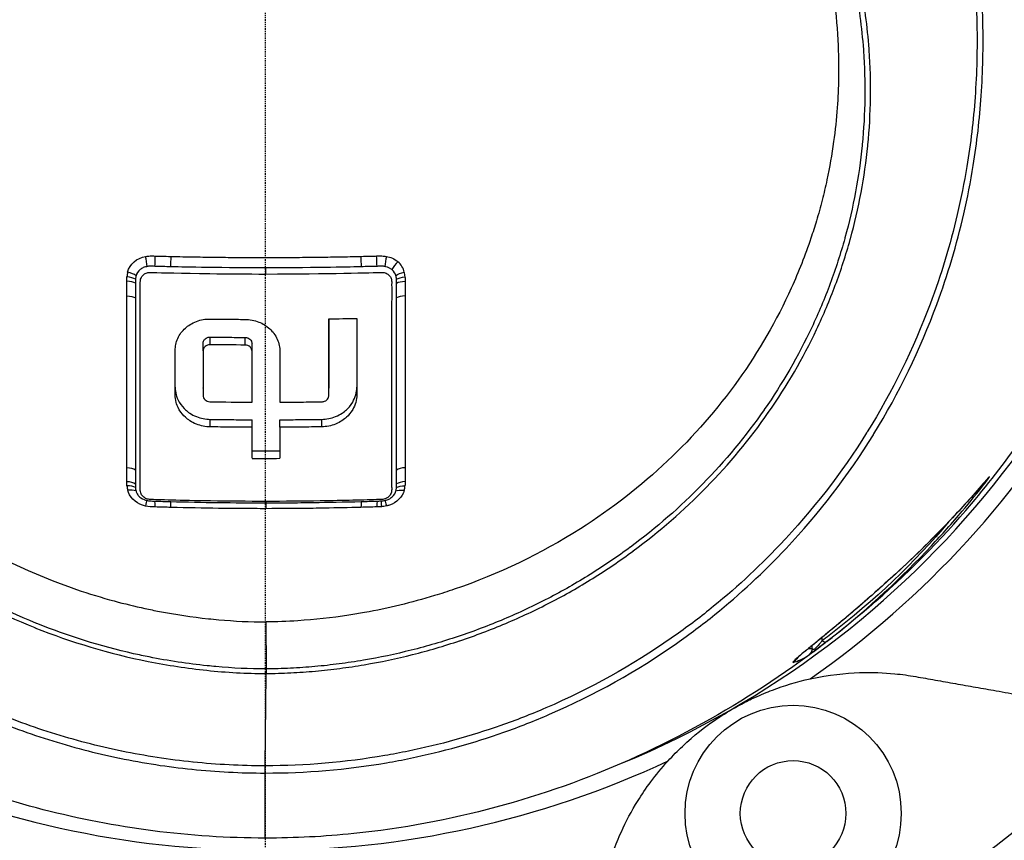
# Model space of a CAD drawing. Header units: millimetres. Extents: x 0 to 7374, y 0 to 4200.
# Tile 519 of 656: x 2012 to 2110, y 3506 to 3587. Entities that reach past the tile are written whole.
import ezdxf

# ---------------------------------------------------------------- set-up
doc = ezdxf.new("R2010")
doc.units = ezdxf.units.MM
doc.header["$LTSCALE"] = 0.2
doc.linetypes.add('CENTER2', pattern=[1.125, 0.75, -0.125, 0.125, -0.125])
doc.layers.add('02_Center Line', color=1, linetype='CENTER2')

# ---------------------------------------------------------------- blocks, each defined once
blk = doc.blocks.new('A$C9c4d0392')
for p, q in [((0.079, -104.319), (0.079, -103.709)), ((6.328, -116.383), (6.328, -108.782)), ((6.328, -108.782), (6.328, -115.633)), ((9.106, -108.729), (9.106, -116.327)), ((-5.477, -111.347), (-5.477, -110.588)), ((-2.005, -111.381), (-2.005, -110.624)), ((-6.175, -111.971), (-6.175, -111.214)), ((-1.31, -111.974), (-1.31, -111.26)), ((-8.949, -116.331), (-8.949, -111.919)), ((-6.172, -111.971), (-6.172, -116.386)), ((-1.31, -117.058), (-1.31, -112.018)), ((1.467, -112.018), (1.467, -117.058)), ((-5.477, -119.513), (-5.477, -118.768)), ((-1.31, -119.551), (-1.31, -118.806)), ((1.467, -119.55), (1.467, -118.805)), ((5.634, -119.511), (5.634, -118.766)), ((-1.31, -122.64), (-1.31, -119.551)), ((1.467, -119.55), (1.467, -122.64)), ((71.415, -125.151), (71.415, -125.151)), ((0.079, -126.919), (0.079, -127.062)), ((68.007, -128.903), (68.006, -128.904)), ((62.672, -134.146), (62.672, -134.146)), ((0.078, -138.893), (0.085, -143.57)), ((55.385, -140.769), (55.385, -140.437)), ((54.388, -141.54), (54.388, -141.252)), ((0, -153.2), (0.083, -144.023)), ((0, -153.2), (-0.005, -153.2)), ((-0.005, -153.919), (0, -153.919))]:
    blk.add_line(p, q)
for radius in [10.75, 5.25]:
    blk.add_circle((52.5, -157.933), radius)
for radius, start, end in [(122.5, 138.84329, 264.07522), (122.5, 275.92478, 41.15671), (121.628, 139.32714, 264.03041), (121.628, 275.96959, 40.67286), (94.616, 304.94887, 355.05113), (92.977, 292.47853, 349.8719), (118.933, 299.08758, 317.40522), (94.616, 244.94887, 295.05113)]:
    blk.add_arc((0, -67), radius, start, end)
for centre, major_axis, ratio, start_param, end_param in [((-11.002, -102.957), (0.039, 1.199), 0.054999, 4.187026, 5.077962), ((-9.426, -102.997), (-0.028, -1.2), 0.049306, 1.044618, 1.935015), ((12.137, -102.995), (0.188, 1.185), 0.132113, 1.223934, 2.108292), ((13.295, -103.529), (-0.792, -0.902), 0.300867, 4.49151, 5.352951), ((12.008, -104.413), (1.569, -1.104), 0.92463, 0.804252, 1.454618), ((72.439, -135.257), (-86.013, 31.459), 0.178679, 0.021726, 0.05023), ((-70.756, -136.932), (-84.464, -33.198), 0.178142, 3.087062, 3.115736), ((-13.853, -105.489), (-1.199, 0), 0.375177, 3.783412, 4.631117), ((14.009, -106.953), (-1.2, 0), 0.379967, 4.793539, 5.640847), ((0, -57.15), (152.649, 0), 0.42419, 4.703801, 4.721999), ((61.453, -123.736), (-3.8, 0), 0.707107, 5.552898, 5.553024), ((0, -57.837), (-153.212, 0), 0.422981, 1.56224, 1.580371), ((61.453, -123.736), (-3.8, 0), 0.707107, 6.109045, 6.109317), ((-13.713, -124.031), (1.023, -0.074), 0.436508, 0.67346, 1.640599), ((14.015, -125.536), (1.199, 0.001), 0.483713, 1.659513, 2.502905), ((-3.397, -66.442), (-72.725, 61.43), 0.98081, 3.141235, 3.180692), ((-5.359, -121.14), (-7.972, -5.452), 0.482425, 6.013406, 6.103872), ((5.373, -121.123), (-8.124, 5.449), 0.481244, 3.315545, 3.40536), ((-11.023, -128.071), (0.03, 1.2), 0.067817, 5.236368, 6.095478), ((-9.444, -128.115), (0.031, 1.2), 0.056503, 5.235967, 6.094746), ((0.079, -128.24), (0, 1.2), 0.000495, 0.189323, 1.050075), ((9.602, -128.11), (-0.032, 1.2), 0.057135, 0.188221, 1.047115), ((0, -67.802), (0, 91.921), 0.999962, 3.764244, 3.764247), ((0.084, -143.707), (-0.001, 0.436), 0.000554, 1.249931, 1.802711), ((0.084, -143.765), (-0.001, 0.42), 0.000523, 1.672609, 2.233178), ((-0.005, -152.355), (0, 1.573), 0.000107, 3.249024, 4.145675), ((0, -152.362), (0, 1.567), 0.000072, 3.253926, 4.148309)]:
    blk.add_ellipse(centre, major_axis=major_axis, ratio=ratio, start_param=start_param, end_param=end_param)
for points, knots in [([(60.014, -137.462), (63.785, -134.218), (67.187, -130.76), (73.997, -122.714), (77.224, -118.049), (82.694, -108.443), (84.937, -103.502), (88.5, -93.459), (89.821, -88.355), (91.577, -78.076), (92.014, -72.897), (92.01, -57.366), (90.278, -47.006), (85.828, -34.449), (84.821, -31.959), (82.571, -27.032), (81.327, -24.595), (78.592, -19.793), (77.101, -17.427), (75.356, -14.924), (75.229, -14.743), (75.101, -14.562)], [0.1993028, 0.1993028, 0.1993028, 0.1993028, 0.25, 0.25, 0.3125, 0.3125, 0.375, 0.375, 0.4375, 0.4375, 0.5, 0.5, 0.625, 0.625, 0.65625, 0.65625, 0.6875, 0.6875, 0.71875, 0.71875, 0.721188, 0.721188, 0.721188, 0.721188]), ([(70.412, -93.541), (70.783, -91.237), (71.047, -88.919), (71.374, -84.174), (71.427, -81.744), (71.33, -77.783), (71.248, -76.249), (70.716, -69.775), (69.857, -64.872), (68.596, -60.081)], [0, 0, 0, 0, 0.206937, 0.206937, 0.422436, 0.422436, 0.558999, 0.558999, 1, 1, 1, 1]), ([(-53.2, -64.142), (-53.542, -64.996), (-53.862, -65.859), (-54.457, -67.599), (-54.732, -68.476), (-55.483, -71.11), (-55.899, -72.902), (-56.43, -75.903), (-56.6, -77.107), (-56.9, -79.922), (-56.999, -81.543), (-57.029, -83.593), (-57.03, -84.026), (-57.021, -84.907), (-57.011, -85.363), (-56.957, -86.861), (-56.89, -87.899), (-56.531, -91.681), (-56.054, -94.403), (-54.8, -99.272), (-54.095, -101.428), (-52.951, -104.287), (-52.632, -105.034), (-50.832, -108.994), (-49.046, -112.073), (-44.909, -117.83), (-42.566, -120.501), (-37.266, -125.49), (-34.329, -127.768), (-27.297, -132.192), (-23.115, -134.18), (-17.515, -136.095), (-16.266, -136.478), (-13.997, -137.094), (-12.98, -137.342), (-11.481, -137.666), (-10.999, -137.765), (-8.907, -138.164), (-7.276, -138.406), (-5.309, -138.616), (-4.962, -138.65), (-3.063, -138.82), (-1.494, -138.899), (0.078, -138.893)], [-11.478, -11.478, -11.478, -11.478, -11.183391, -11.183391, -10.889051, -10.889051, -10.304759, -10.304759, -9.91648, -9.91648, -9.400868, -9.400868, -9.262731, -9.262731, -9.113529, -9.113529, -8.77436, -8.77436, -7.874296, -7.874296, -7.139202, -7.139202, -6.87573, -6.87573, -5.72741, -5.72741, -4.579132, -4.579132, -3.406832, -3.406832, -1.968008, -1.968008, -1.561328, -1.561328, -1.235623, -1.235623, -1.083752, -1.083752, -0.576872, -0.576872, -0.471876, -0.471876, -0.000035, -0.000035, -0.000035, -0.000035]), ([(53.193, -64.132), (53.626, -65.214), (54.024, -66.31), (54.747, -68.523), (55.072, -69.639), (55.935, -73.005), (56.365, -75.287), (56.828, -79.123), (56.944, -80.668), (57.024, -83.058), (57.032, -83.934), (57.001, -85.807), (56.957, -86.8), (56.803, -88.905), (56.685, -90.036), (56.352, -92.439), (56.128, -93.709), (55.714, -95.643), (55.557, -96.313), (55.211, -97.67), (55.022, -98.354), (54.644, -99.618), (54.46, -100.197), (53.701, -102.45), (53.052, -104.097), (50.861, -108.934), (49.082, -112.01), (44.961, -117.763), (42.611, -120.447), (37.38, -125.389), (34.467, -127.664), (27.431, -132.125), (23.205, -134.143), (18.148, -135.878), (17.5, -136.089), (14.564, -136.986), (12.236, -137.549), (9.361, -138.067), (8.837, -138.154), (6.624, -138.491), (4.915, -138.677), (2.201, -138.855), (1.142, -138.893), (0.078, -138.893)], [0.00011, 0.00011, 0.00011, 0.00011, 0.360928, 0.360928, 0.721039, 0.721039, 1.438493, 1.438493, 1.919877, 1.919877, 2.197997, 2.197997, 2.515231, 2.515231, 2.872707, 2.872707, 3.277924, 3.277924, 3.493854, 3.493854, 3.717052, 3.717052, 3.907709, 3.907709, 4.462318, 4.462318, 5.565657, 5.565657, 6.670793, 6.670793, 7.792298, 7.792298, 9.197372, 9.197372, 9.403245, 9.403245, 10.121652, 10.121652, 10.281396, 10.281396, 10.789675, 10.789675, 11.114277, 11.114277, 11.114277, 11.114277]), ([(56.945, -69.022), (57.622, -71.119), (58.177, -73.265), (58.604, -75.441), (59.03, -77.616), (59.327, -79.821), (59.488, -82.034)], [0, 0, 0, 0, 0.500008, 0.500008, 0.500008, 1, 1, 1, 1]), ([(60.064, -82.081), (60.064, -82.081), (60.064, -82.081), (60.062, -82.046), (60.059, -82.011), (59.895, -79.742), (59.298, -75.288), (58.176, -70.955), (57.493, -68.839)], [0, 0, 0, 0, 0.0000021, 0.0000021, 0.0078234, 0.0078234, 0.5039117, 0.999995, 0.999995, 0.999995, 0.999995]), ([(70.54, -74.935), (70.54, -74.935), (70.54, -74.935), (70.662, -76.457), (70.741, -77.982), (70.827, -81.917), (70.767, -84.331), (70.594, -86.736)], [0, 0, 0, 0, 0.0000043, 0.0000043, 0.3878958, 0.3878958, 1, 1, 1, 1]), ([(59.488, -82.034), (59.488, -82.034), (59.488, -82.034), (59.49, -82.069), (59.493, -82.104), (59.606, -83.696), (59.695, -86.817), (59.524, -89.914), (59.371, -91.479), (59.368, -91.508), (59.212, -93.076), (58.774, -96.154), (58.074, -99.201), (57.653, -100.732), (57.647, -100.754), (57.222, -102.293), (56.25, -105.294), (53.802, -111.106), (51.444, -115.188), (49.626, -117.804), (49.618, -117.816), (47.796, -120.432), (43.699, -125.372), (38.878, -129.568), (36.31, -131.47), (36.303, -131.475), (35.008, -132.433), (32.354, -134.236), (29.557, -135.828), (28.128, -136.567)], [0, 0, 0, 0, 0.000003, 0.000003, 0.001583, 0.001583, 0.072122, 0.142662, 0.142662, 0.143976, 0.143976, 0.214694, 0.285411, 0.285411, 0.28646, 0.28646, 0.357588, 0.428716, 0.570973, 0.570973, 0.571614, 0.571614, 0.714031, 0.856448, 0.856448, 0.856851, 0.856851, 0.928432, 1, 1, 1, 1]), ([(59.926, -91.57), (59.929, -91.541), (59.932, -91.512), (60.088, -89.932), (60.264, -86.805), (60.175, -83.654), (60.064, -82.081)], [0, 0, 0, 0, 0.009221, 0.009221, 0.504612, 1, 1, 1, 1]), ([(70.594, -86.736), (70.427, -89.045), (70.156, -91.346), (69.514, -95.229), (69.196, -96.817), (68.826, -98.393)], [0, 0, 0, 0, 0.588672, 0.588672, 1, 1, 1, 1]), ([(58.171, -100.899), (58.178, -100.876), (58.184, -100.854), (58.611, -99.309), (59.323, -96.233), (59.769, -93.125), (59.926, -91.57)], [0, 0, 0, 0, 0.007346, 0.007346, 0.503668, 1, 1, 1, 1]), ([(66.789, -107.344), (66.789, -107.344), (66.789, -107.344), (67.879, -104.392), (68.774, -101.38), (69.839, -96.754), (70.152, -95.152), (70.412, -93.541)], [0, 0, 0, 0, 0.000003, 0.000003, 0.656321, 0.656321, 1, 1, 1, 1]), ([(68.826, -98.393), (68.12, -101.403), (67.218, -104.387), (64.465, -111.735), (62.364, -116.015), (59.847, -120.051), (59.828, -120.08), (59.809, -120.11), (59.809, -120.111), (59.809, -120.111)], [0, 0, 0, 0, 0.395803, 0.395803, 0.995506, 0.995506, 0.999985, 0.999985, 1, 1, 1, 1]), ([(50.034, -118.1), (50.043, -118.087), (50.051, -118.075), (50.06, -118.063), (51.891, -115.438), (53.482, -112.694), (54.84, -109.825), (55.519, -108.391), (56.139, -106.925), (56.696, -105.435), (57.253, -103.944), (57.746, -102.43), (58.171, -100.899)], [0, 0, 0, 0, 0.002321, 0.002321, 0.002321, 0.501157, 0.501157, 0.501157, 0.750575, 0.750575, 0.750575, 1, 1, 1, 1]), ([(-11.896, -102.572), (-11.748, -102.549), (-11.425, -102.52), (-11.1, -102.524), (-10.926, -102.531)], [0, 0, 0, 0, 0.462694, 1, 1, 1, 1]), ([(-9.361, -102.571), (-8.583, -102.589), (-7.805, -102.605), (-6.281, -102.631), (-5.535, -102.642), (-4.045, -102.66), (-3.301, -102.666), (-1.813, -102.676), (-1.069, -102.679), (-0.222, -102.679), (-0.119, -102.679), (0.016, -102.679), (0.047, -102.679), (0.822, -102.679), (1.565, -102.677), (3.053, -102.668), (3.798, -102.662), (5.289, -102.645), (6.034, -102.635), (7.526, -102.61), (8.273, -102.595), (9.185, -102.575), (9.351, -102.571), (9.517, -102.567)], [0, 0, 0, 0, 0.123762, 0.123762, 0.242212, 0.242212, 0.360524, 0.360524, 0.478596, 0.478596, 0.495048, 0.495048, 0.500014, 0.500014, 0.618064, 0.618064, 0.736421, 0.736421, 0.854915, 0.854915, 0.973597, 0.973597, 1, 1, 1, 1]), ([(11.082, -102.526), (11.257, -102.52), (11.582, -102.516), (11.906, -102.545), (12.054, -102.568)], [0, 0, 0, 0, 0.536298, 1, 1, 1, 1]), ([(12.054, -102.568), (12.261, -102.601), (12.463, -102.661), (12.651, -102.745), (12.854, -102.836), (13.041, -102.956), (13.204, -103.1)], [0, 0, 0, 0, 0.481479, 0.481479, 0.481479, 1, 1, 1, 1]), ([(-11.75, -103.584), (-11.808, -103.591), (-12.015, -103.639), (-12.126, -103.687), (-12.237, -103.735), (-12.349, -103.801), (-12.445, -103.88), (-12.637, -104.039), (-12.788, -104.299), (-12.836, -104.489)], [0.0000008, 0.0000008, 0.0000008, 0.0000008, 0.25, 0.25, 0.25, 0.5, 0.5, 0.5, 1, 1, 1, 1]), ([(-10.964, -103.561), (-11.072, -103.553), (-11.162, -103.547), (-11.232, -103.545), (-11.302, -103.542), (-11.31, -103.542), (-11.384, -103.543), (-11.394, -103.543), (-11.404, -103.543), (-11.413, -103.543), (-11.548, -103.546), (-11.66, -103.562), (-11.75, -103.584)], [0, 0, 0, 0, 0.25, 0.25, 0.25, 0.5, 0.5, 0.5, 0.533204, 0.533204, 0.533204, 1, 1, 1, 1]), ([(11.907, -103.58), (11.815, -103.557), (11.699, -103.542), (11.569, -103.538), (11.429, -103.535), (11.272, -103.545), (11.121, -103.557)], [0, 0, 0, 0, 0.4794886, 0.4794886, 0.4794886, 1, 1, 1, 1]), ([(0.079, -126.919), (-1.761, -126.919), (-3.592, -126.905), (-8.424, -126.83), (-10.712, -126.761), (-11.482, -126.733), (-11.528, -126.731), (-11.742, -126.688), (-11.867, -126.639), (-12.05, -126.527), (-12.115, -126.475), (-12.22, -126.367), (-12.26, -126.315), (-12.33, -126.203), (-12.359, -126.143), (-12.418, -125.967), (-12.42, -125.908), (-12.421, -125.816), (-12.421, -125.793), (-12.422, -125.74), (-12.422, -125.71), (-12.422, -125.625), (-12.422, -125.288), (-12.422, -124.355), (-12.422, -123.882), (-12.422, -120.84), (-12.422, -118.244), (-12.422, -112.869), (-12.422, -110.093), (-12.422, -106.341), (-12.421, -105.628), (-12.421, -105.039), (-12.426, -104.893), (-12.301, -104.607), (-12.23, -104.506), (-12.054, -104.341), (-11.95, -104.277), (-11.72, -104.185), (-11.593, -104.16), (-11.409, -104.159), (-11.249, -104.164), (-10.396, -104.187), (-8.307, -104.244), (-3.647, -104.307), (-1.784, -104.32), (0.079, -104.319)], [-12.954293, -12.954293, -12.954293, -12.954293, -11.277637, -11.277637, -8.543668, -8.543668, -8.35232, -8.35232, -8.052683, -8.052683, -7.858412, -7.858412, -7.701305, -7.701305, -7.538181, -7.538181, -7.239112, -7.239112, -7.140306, -7.140306, -7.008811, -7.008811, -6.770415, -6.770415, -6.525589, -6.525589, -5.202241, -5.202241, -3.822769, -3.822769, -3.359845, -3.359845, -2.733238, -2.733238, -2.339267, -2.339267, -1.960551, -1.960551, -1.566753, -1.566753, -1.398937, -1.398937, -0.558929, -0.558929, -0.000001, -0.000001, -0.000001, -0.000001]), ([(0.079, -104.319), (6.239, -104.318), (10.777, -104.175), (11.655, -104.154), (11.77, -104.152), (12.09, -104.257), (12.197, -104.332), (12.385, -104.491), (12.451, -104.598), (12.542, -104.782), (12.572, -104.899), (12.578, -105.036), (12.579, -105.069), (12.578, -105.312), (12.578, -105.369), (12.579, -105.957), (12.578, -106.607), (12.578, -110.136), (12.578, -112.888), (12.578, -117.471), (12.578, -119.318), (12.578, -122.034), (12.578, -122.916), (12.578, -124.196), (12.578, -124.597), (12.578, -125.144), (12.578, -125.279), (12.578, -125.476), (12.578, -125.504), (12.579, -125.83), (12.581, -125.912), (12.537, -126.084), (12.511, -126.149), (12.447, -126.266), (12.41, -126.32), (12.319, -126.426), (12.264, -126.476), (12.107, -126.59), (11.999, -126.644), (11.825, -126.698), (11.765, -126.712), (11.646, -126.728), (11.596, -126.731), (9.847, -126.784), (7.827, -126.839), (3.675, -126.904), (1.881, -126.918), (0.079, -126.919)], [-12.337298, -12.337298, -12.337298, -12.337298, -9.267024, -9.267024, -8.838064, -8.838064, -8.440514, -8.440514, -7.741125, -7.741125, -6.773271, -6.773271, -6.620139, -6.620139, -6.571949, -6.571949, -6.131387, -6.131387, -4.486692, -4.486692, -3.359366, -3.359366, -2.813806, -2.813806, -2.563958, -2.563958, -2.471891, -2.471891, -2.41899, -2.41899, -2.173865, -2.173865, -2.020926, -2.020926, -1.882196, -1.882196, -1.72583, -1.72583, -1.486308, -1.486308, -1.364094, -1.364094, -1.247326, -1.247326, -0.540647, -0.540647, 0, 0, 0, 0]), ([(-12.9, -104.838), (-12.899, -104.863), (-12.895, -104.936), (-12.892, -105.006), (-12.89, -105.075), (-12.889, -105.147), (-12.892, -105.219)], [0, 0, 0, 0, 0.5, 0.5, 0.5, 1, 1, 1, 1]), ([(-13.752, -123.581), (-13.752, -122.924), (-13.751, -122.247), (-13.75, -121.201), (-13.75, -120.848), (-13.749, -120.13), (-13.749, -119.722), (-13.749, -118.746), (-13.75, -118.068), (-13.752, -117.007), (-13.753, -116.647), (-13.754, -115.911), (-13.754, -115.496), (-13.754, -114.471), (-13.754, -113.771), (-13.754, -112.697), (-13.753, -112.334), (-13.753, -111.601), (-13.753, -111.197), (-13.753, -109.49), (-13.755, -108.04), (-13.756, -106.505)], [0, 0, 0, 0, 0.125, 0.125, 0.1875, 0.1875, 0.25, 0.25, 0.375, 0.375, 0.4375, 0.4375, 0.5, 0.5, 0.625, 0.625, 0.6875, 0.6875, 0.75, 0.75, 0.9999766, 0.9999766, 0.9999766, 0.9999766]), ([(-12.892, -106.685), (-12.891, -107.264), (-12.891, -107.918), (-12.891, -108.646), (-12.891, -109.01), (-12.891, -109.392), (-12.891, -109.793), (-12.891, -109.993), (-12.891, -110.198), (-12.891, -110.407), (-12.891, -110.512), (-12.891, -110.618), (-12.891, -110.725), (-12.891, -110.778), (-12.891, -110.832), (-12.891, -110.886), (-12.891, -110.94), (-12.891, -110.966), (-12.891, -111.049), (-12.892, -113.697), (-12.892, -115.071), (-12.892, -115.36), (-12.892, -115.505), (-12.892, -115.935), (-12.892, -116.646), (-12.892, -117.001), (-12.892, -117.427), (-12.892, -117.922), (-12.892, -118.17), (-12.892, -118.435), (-12.892, -118.717), (-12.892, -118.858), (-12.892, -119.004), (-12.892, -119.153), (-12.892, -119.228), (-12.892, -119.304), (-12.892, -119.381), (-12.892, -119.458), (-12.892, -119.562), (-12.892, -119.615), (-12.892, -121.321), (-12.892, -122.715), (-12.893, -123.811)], [0, 0, 0, 0, 0.125, 0.125, 0.125, 0.1875, 0.1875, 0.1875, 0.21875, 0.21875, 0.21875, 0.234375, 0.234375, 0.234375, 0.242188, 0.242188, 0.242188, 0.25, 0.25, 0.25, 0.5, 0.5, 0.5, 0.625, 0.625, 0.625, 0.6875, 0.6875, 0.6875, 0.71875, 0.71875, 0.71875, 0.734375, 0.734375, 0.734375, 0.742188, 0.742188, 0.742188, 0.75, 0.75, 0.75, 1, 1, 1, 1]), ([(13.05, -123.805), (13.05, -123.181), (13.05, -122.52), (13.049, -121.821), (13.049, -121.471), (13.049, -121.112), (13.049, -120.744), (13.049, -120.375), (13.049, -119.962), (13.049, -119.61), (13.05, -118.905), (13.049, -118.199), (13.049, -117.49), (13.049, -117.135), (13.049, -116.78), (13.049, -116.424), (13.049, -116.246), (13.049, -116.068), (13.049, -115.89), (13.049, -115.756), (13.049, -115.622), (13.049, -115.489), (13.049, -115.444), (13.049, -115.373), (13.049, -115.355), (13.049, -115.206), (13.049, -114.954), (13.049, -114.596), (13.049, -114.417), (13.049, -114.212), (13.049, -113.98), (13.049, -113.749), (13.049, -113.535), (13.049, -113.206), (13.049, -112.549), (13.049, -112.039), (13.049, -111.678), (13.049, -111.498), (13.049, -111.355), (13.049, -111.249), (13.049, -111.196), (13.048, -111.153), (13.048, -111.119), (13.048, -111.101), (13.048, -111.087), (13.048, -111.075), (13.048, -111.064), (13.048, -111.054), (13.048, -111.005), (13.048, -109.441), (13.048, -107.984), (13.049, -106.68)], [0, 0, 0, 0, 0.125, 0.125, 0.125, 0.1875, 0.1875, 0.1875, 0.25, 0.25, 0.25, 0.375, 0.375, 0.375, 0.4375, 0.4375, 0.4375, 0.46875, 0.46875, 0.46875, 0.492188, 0.492188, 0.492188, 0.5, 0.5, 0.5, 0.5625, 0.5625, 0.5625, 0.59375, 0.59375, 0.59375, 0.625, 0.625, 0.625, 0.6875, 0.6875, 0.6875, 0.71875, 0.71875, 0.71875, 0.734375, 0.734375, 0.734375, 0.742188, 0.742188, 0.742188, 0.75, 0.75, 0.75, 1, 1, 1, 1]), ([(13.912, -106.499), (13.912, -107.267), (13.911, -108.013), (13.91, -109.1), (13.91, -109.458), (13.91, -110.162), (13.909, -110.475), (13.909, -111.6), (13.91, -112.333), (13.91, -113.407), (13.911, -113.761), (13.911, -114.461), (13.911, -114.767), (13.91, -115.913), (13.909, -116.648), (13.907, -117.708), (13.907, -118.054), (13.906, -118.733), (13.906, -119.022), (13.905, -120.867), (13.908, -122.261), (13.908, -123.575)], [0.0000237, 0.0000237, 0.0000237, 0.0000237, 0.125, 0.125, 0.1875, 0.1875, 0.25, 0.25, 0.375, 0.375, 0.4375, 0.4375, 0.5, 0.5, 0.625, 0.625, 0.6875, 0.6875, 0.75, 0.75, 1, 1, 1, 1]), ([(60.534, -120.207), (60.534, -120.207), (60.534, -120.207), (63.039, -116.148), (65.138, -111.816), (66.789, -107.344)], [0, 0, 0, 0, 0.000027, 0.000027, 1, 1, 1, 1]), ([(-8.949, -111.919), (-8.949, -111.72), (-8.929, -111.52), (-8.845, -111.116), (-8.779, -110.912), (-8.523, -110.35), (-8.271, -109.994), (-7.685, -109.468), (-7.326, -109.211), (-6.62, -108.948), (-6.398, -108.888), (-5.942, -108.809), (-5.711, -108.792), (-5.477, -108.795)], [0, 0, 0, 0, 0.0652901, 0.0652901, 0.1356072, 0.1356072, 0.2664802, 0.2664802, 0.3609863, 0.3609863, 0.4017652, 0.4017652, 0.4432479, 0.4432479, 0.4432479, 0.4432479]), ([(-5.477, -108.795), (-4.899, -108.803), (-4.32, -108.809), (-3.162, -108.82), (-2.584, -108.824), (-2.005, -108.827)], [-0.3473239, -0.3473239, -0.3473239, -0.3473239, -0.1736625, -0.1736625, -0.000001, -0.000001, -0.000001, -0.000001]), ([(-2.005, -108.827), (-1.77, -108.829), (-1.535, -108.851), (-1.074, -108.94), (-0.849, -109.006), (-0.254, -109.243), (0.122, -109.465), (0.759, -110.053), (1.022, -110.4), (1.293, -110.999), (1.361, -111.208), (1.447, -111.617), (1.467, -111.817), (1.467, -112.018)], [0.0000003, 0.0000003, 0.0000003, 0.0000003, 0.0705862, 0.0705862, 0.1412382, 0.1412382, 0.2642584, 0.2642584, 0.3766899, 0.3766899, 0.4329096, 0.4329096, 0.4851651, 0.4851651, 0.4851651, 0.4851651]), ([(6.328, -108.782), (6.792, -108.775), (7.255, -108.767), (8.181, -108.749), (8.643, -108.739), (9.106, -108.729)], [-0.2780726, -0.2780726, -0.2780726, -0.2780726, -0.1390368, -0.1390368, -0.000001, -0.000001, -0.000001, -0.000001]), ([(-6.175, -111.214), (-6.171, -111.133), (-6.153, -111.054), (-6.085, -110.9), (-6.033, -110.826), (-5.904, -110.708), (-5.83, -110.663), (-5.705, -110.617), (-5.661, -110.605), (-5.57, -110.591), (-5.524, -110.589), (-5.477, -110.588)], [-0.1094257, -0.1094257, -0.1094257, -0.1094257, -0.0832295, -0.0832295, -0.0545654, -0.0545654, -0.0279931, -0.0279931, -0.014061, -0.014061, -0.0002017, -0.0002017, -0.0002017, -0.0002017]), ([(-5.477, -110.588), (-4.899, -110.596), (-4.32, -110.603), (-3.162, -110.614), (-2.583, -110.618), (-2.005, -110.624)], [-0.3475472, -0.3475472, -0.3475472, -0.3475472, -0.1738452, -0.1738452, -0.0001356, -0.0001356, -0.0001356, -0.0001356]), ([(-2.005, -110.624), (-1.959, -110.623), (-1.913, -110.626), (-1.822, -110.641), (-1.777, -110.654), (-1.652, -110.702), (-1.579, -110.749), (-1.457, -110.863), (-1.409, -110.928), (-1.353, -111.041), (-1.337, -111.085), (-1.315, -111.173), (-1.309, -111.217), (-1.31, -111.26)], [-0.1096145, -0.1096145, -0.1096145, -0.1096145, -0.0958843, -0.0958843, -0.0818385, -0.0818385, -0.0551459, -0.0551459, -0.0297372, -0.0297372, -0.0144965, -0.0144965, -0.0002188, -0.0002188, -0.0002188, -0.0002188]), ([(-5.477, -111.347), (-5.483, -111.349), (-5.488, -111.349), (-5.493, -111.349), (-5.578, -111.347), (-5.669, -111.361), (-5.835, -111.424), (-5.91, -111.472), (-6.033, -111.586), (-6.087, -111.661), (-6.155, -111.817), (-6.172, -111.896), (-6.175, -111.972)], [-0.0015612, -0.0015612, -0.0015612, -0.0015612, 0, 0, 0, 0.0255407, 0.0255407, 0.0510814, 0.0510814, 0.078632, 0.078632, 0.1030497, 0.1030497, 0.1030497, 0.1030497]), ([(-1.31, -112.018), (-1.31, -111.944), (-1.327, -111.865), (-1.393, -111.71), (-1.447, -111.634), (-1.567, -111.518), (-1.641, -111.468), (-1.803, -111.402), (-1.892, -111.384), (-1.976, -111.384), (-1.985, -111.383), (-1.995, -111.384), (-2.005, -111.382)], [-0.1017382, -0.1017382, -0.1017382, -0.1017382, -0.0775244, -0.0775244, -0.0503574, -0.0503574, -0.0251787, -0.0251787, 0, 0, 0, 0.0028061, 0.0028061, 0.0028061, 0.0028061]), ([(-8.949, -115.58), (-8.949, -115.832), (-8.917, -116.079), (-8.802, -116.507), (-8.715, -116.764), (-8.344, -117.402), (-8.105, -117.654), (-7.69, -118.035), (-7.333, -118.3), (-6.622, -118.584), (-6.391, -118.652), (-5.932, -118.741), (-5.706, -118.764), (-5.477, -118.768)], [-0.635855, -0.635855, -0.635855, -0.635855, -0.5087064, -0.5087064, -0.4147902, -0.4147902, -0.3001957, -0.3001957, -0.1402958, -0.1402958, -0.0686359, -0.0686359, 0, 0, 0, 0]), ([(-5.477, -119.513), (-5.705, -119.51), (-5.931, -119.487), (-6.388, -119.398), (-6.619, -119.331), (-7.331, -119.047), (-7.689, -118.782), (-8.121, -118.387), (-8.351, -118.136), (-8.714, -117.516), (-8.801, -117.258), (-8.917, -116.83), (-8.949, -116.583), (-8.949, -116.331)], [0, 0, 0, 0, 0.0684595, 0.0684595, 0.1399936, 0.1399936, 0.3001856, 0.3001856, 0.4257444, 0.4257444, 0.5345662, 0.5345662, 0.6818219, 0.6818219, 0.6818219, 0.6818219]), ([(-6.172, -116.385), (-6.172, -116.461), (-6.155, -116.539), (-6.088, -116.693), (-6.036, -116.767), (-5.916, -116.882), (-5.843, -116.931), (-5.681, -116.999), (-5.592, -117.017), (-5.498, -117.019), (-5.488, -117.019), (-5.477, -117.02)], [-0.3085425, -0.3085425, -0.3085425, -0.3085425, -0.2840094, -0.2840094, -0.2572237, -0.2572237, -0.2320944, -0.2320944, -0.206965, -0.206965, -0.2038936, -0.2038936, -0.2038936, -0.2038936]), ([(5.634, -118.766), (5.864, -118.762), (6.09, -118.739), (6.551, -118.648), (6.784, -118.58), (7.493, -118.294), (7.848, -118.031), (8.255, -117.657), (8.493, -117.411), (8.837, -116.819), (8.94, -116.576), (9.073, -116.078), (9.106, -115.826), (9.106, -115.576)], [-0.6724632, -0.6724632, -0.6724632, -0.6724632, -0.5877226, -0.5877226, -0.499333, -0.499333, -0.3040885, -0.3040885, -0.1690373, -0.1690373, -0.0829827, -0.0829827, 0, 0, 0, 0]), ([(9.106, -116.327), (9.106, -116.577), (9.073, -116.83), (8.939, -117.328), (8.836, -117.572), (8.512, -118.125), (8.291, -118.372), (7.847, -118.778), (7.491, -119.042), (6.781, -119.326), (6.549, -119.395), (6.089, -119.484), (5.863, -119.507), (5.634, -119.511)], [0, 0, 0, 0, 0.083125, 0.083125, 0.1694631, 0.1694631, 0.290372, 0.290372, 0.4340646, 0.4340646, 0.4989028, 0.4989028, 0.5610121, 0.5610121, 0.5610121, 0.5610121]), ([(5.634, -117.019), (5.679, -117.017), (5.724, -117.014), (5.814, -116.998), (5.859, -116.986), (5.985, -116.937), (6.059, -116.89), (6.176, -116.781), (6.221, -116.724), (6.279, -116.617), (6.298, -116.57), (6.323, -116.476), (6.33, -116.429), (6.331, -116.383)], [0.0001436, 0.0001436, 0.0001436, 0.0001436, 0.0136055, 0.0136055, 0.0276703, 0.0276703, 0.0544761, 0.0544761, 0.0773959, 0.0773959, 0.0938953, 0.0938953, 0.1093184, 0.1093184, 0.1093184, 0.1093184]), ([(1.467, -117.058), (2.162, -117.056), (2.857, -117.051), (3.551, -117.045), (4.245, -117.038), (4.94, -117.03), (5.634, -117.019), (5.634, -117.019), (5.634, -117.019), (5.634, -117.019)], [0, 0, 0, 0, 0.4950417, 0.4950417, 0.4950417, 0.990099, 0.990099, 0.990099, 0.9901113, 0.9901113, 0.9901113, 0.9901113]), ([(36.588, -131.85), (36.595, -131.845), (36.602, -131.84), (36.609, -131.835), (39.193, -129.926), (41.626, -127.813), (43.878, -125.513), (46.13, -123.213), (48.2, -120.725), (50.034, -118.1)], [0, 0, 0, 0, 0.00137, 0.00137, 0.00137, 0.50072, 0.50072, 0.50072, 1, 1, 1, 1]), ([(-5.477, -118.768), (-4.783, -118.778), (-4.088, -118.786), (-3.394, -118.793), (-2.7, -118.799), (-2.005, -118.804), (-1.31, -118.806)], [0, 0, 0, 0, 0.4999978, 0.4999978, 0.4999978, 1, 1, 1, 1]), ([(1.467, -118.805), (2.162, -118.803), (2.857, -118.798), (3.551, -118.791), (4.245, -118.785), (4.94, -118.776), (5.634, -118.766)], [0, 0, 0, 0, 0.4999967, 0.4999967, 0.4999967, 1, 1, 1, 1]), ([(-1.31, -119.551), (-2.005, -119.549), (-2.7, -119.544), (-3.394, -119.538), (-4.089, -119.532), (-4.783, -119.523), (-5.477, -119.513)], [0, 0, 0, 0, 0.4999918, 0.4999918, 0.4999918, 1, 1, 1, 1]), ([(5.634, -119.511), (4.94, -119.521), (4.245, -119.53), (3.551, -119.536), (2.857, -119.543), (2.162, -119.548), (1.467, -119.55)], [0, 0, 0, 0, 0.4999921, 0.4999921, 0.4999921, 1, 1, 1, 1]), ([(59.809, -120.111), (57.311, -124.102), (54.42, -127.828), (48.976, -133.564), (46.625, -135.725), (42.914, -138.697), (41.662, -139.632), (36.498, -143.227), (32.306, -145.561), (26.428, -148.087), (24.932, -148.67), (23.419, -149.201)], [0, 0, 0, 0, 0.298618, 0.298618, 0.500992, 0.500992, 0.599839, 0.599839, 0.899647, 0.899647, 1, 1, 1, 1]), ([(51.802, -131.597), (51.802, -131.597), (51.802, -131.597), (55.07, -128.123), (57.973, -124.343), (60.497, -120.267), (60.515, -120.237), (60.534, -120.207)], [0, 0, 0, 0, 0.0000538, 0.0000538, 0.9926006, 0.9926006, 1, 1, 1, 1]), ([(-12.894, -125.196), (-12.891, -125.26), (-12.893, -125.36), (-12.895, -125.393), (-12.896, -125.425), (-12.9, -125.475), (-12.903, -125.543)], [0, 0, 0, 0, 0.5, 0.5, 0.5, 1, 1, 1, 1]), ([(13.908, -124.959), (13.908, -125), (13.909, -125.085), (13.908, -125.161), (13.908, -125.237), (13.905, -125.305), (13.9, -125.364)], [0.0017885, 0.0017885, 0.0017885, 0.0017885, 0.5, 0.5, 0.5, 1, 1, 1, 1]), ([(71.922, -124.578), (71.922, -124.578), (71.92, -124.58), (71.91, -124.59), (71.898, -124.603), (71.86, -124.643), (71.829, -124.678), (71.736, -124.782), (71.666, -124.862), (71.589, -124.952)], [0.08491, 0.08491, 0.08491, 0.08491, 0.0944469, 0.0944469, 0.1126025, 0.1126025, 0.1424328, 0.1424328, 0.1911586, 0.1911586, 0.1911586, 0.1911586]), ([(71.627, -125.037), (71.771, -124.852), (72.012, -124.532), (72.091, -124.38), (71.818, -124.686), (71.607, -124.929)], [0, 0, 0, 0, 0.285714, 0.571429, 1, 1, 1, 1]), ([(-11.908, -127.38), (-12.67, -127.223), (-13.338, -126.696), (-13.6, -126.044), (-13.629, -125.97), (-13.653, -125.895), (-13.672, -125.819)], [0, 0, 0, 0, 0.8986326, 0.8986326, 0.8986326, 0.9999791, 0.9999791, 0.9999791, 0.9999791]), ([(-12.846, -125.885), (-12.823, -125.977), (-12.785, -126.079), (-12.724, -126.182), (-12.693, -126.233), (-12.657, -126.285), (-12.615, -126.336), (-12.572, -126.387), (-12.503, -126.456), (-12.468, -126.486), (-12.357, -126.583), (-12.079, -126.74), (-11.888, -126.794), (-11.871, -126.799), (-11.855, -126.803), (-11.84, -126.807), (-11.812, -126.814), (-11.788, -126.82), (-11.768, -126.824)], [0, 0, 0, 0, 0.25, 0.25, 0.25, 0.375, 0.375, 0.375, 0.5, 0.5, 0.5, 0.8998439, 0.8998439, 0.8998439, 0.9347368, 0.9347368, 0.9347368, 0.9999979, 0.9999979, 0.9999979, 0.9999979]), ([(11.925, -126.821), (12.057, -126.792), (12.186, -126.75), (12.304, -126.692), (12.422, -126.635), (12.508, -126.583), (12.623, -126.482), (12.855, -126.28), (12.961, -126.055), (13.003, -125.879)], [0, 0, 0, 0, 0.25, 0.25, 0.25, 0.5, 0.5, 0.5, 1, 1, 1, 1]), ([(13.829, -125.813), (13.666, -126.48), (13.073, -127.053), (12.351, -127.297), (12.255, -127.329), (12.157, -127.355), (12.058, -127.376)], [0.000019, 0.000019, 0.000019, 0.000019, 0.8829639, 0.8829639, 0.8829639, 1, 1, 1, 1]), ([(-11.768, -126.824), (-11.723, -126.835), (-11.671, -126.845), (-11.61, -126.853), (-11.55, -126.862), (-11.435, -126.874), (-11.405, -126.876), (-11.345, -126.881), (-11.098, -126.891), (-10.978, -126.893)], [0, 0, 0, 0, 0.25, 0.25, 0.25, 0.5, 0.5, 0.5, 1, 1, 1, 1]), ([(-9.401, -126.937), (-7.826, -126.978), (-6.25, -127.011), (-4.672, -127.032), (-3.089, -127.053), (-1.505, -127.062), (0.079, -127.062)], [0, 0, 0, 0, 0.499129, 0.499129, 0.499129, 1, 1, 1, 1]), ([(0.079, -127.062), (0.369, -127.062), (0.712, -127.061), (1.107, -127.06), (1.502, -127.059), (1.899, -127.057), (2.45, -127.054), (3.001, -127.05), (3.474, -127.045), (3.869, -127.041), (4.067, -127.039), (4.245, -127.037), (4.403, -127.035), (4.557, -127.033), (4.64, -127.032), (4.805, -127.03), (4.81, -127.03), (4.815, -127.029), (4.82, -127.029), (6.218, -127.01), (7.798, -126.98), (9.558, -126.933)], [0, 0, 0, 0, 0.125, 0.125, 0.125, 0.25, 0.25, 0.25, 0.375, 0.375, 0.375, 0.4375, 0.4375, 0.4375, 0.498095, 0.498095, 0.498095, 0.5, 0.5, 0.5, 1, 1, 1, 1]), ([(0.078, -127.643), (-0.706, -127.644), (-1.486, -127.641), (-2.27, -127.636), (-3.055, -127.631), (-3.889, -127.623), (-4.647, -127.612), (-6.163, -127.592), (-7.72, -127.56), (-9.37, -127.517)], [0, 0, 0, 0, 0.25, 0.25, 0.25, 0.5, 0.5, 0.5, 1, 1, 1, 1]), ([(9.527, -127.513), (8.283, -127.546), (7.091, -127.572), (5.941, -127.592), (5.563, -127.599), (5.182, -127.605), (4.788, -127.61), (3.208, -127.632), (1.638, -127.643), (0.078, -127.643)], [0, 0, 0, 0, 0.377378, 0.377378, 0.377378, 0.501648, 0.501648, 0.501648, 1, 1, 1, 1]), ([(56.544, -140.297), (60.059, -137.499), (63.278, -134.51), (66.245, -131.34), (67.297, -130.215), (68.317, -129.068), (69.306, -127.897)], [0.0000002, 0.0000002, 0.0000002, 0.0000002, 0.738138, 0.738138, 0.738138, 1, 1, 1, 1]), ([(67.993, -128.92), (64.601, -132.976), (60.599, -136.778), (55.852, -140.417), (55.62, -140.594), (55.385, -140.769)], [0.2269457, 0.2269457, 0.2269457, 0.2269457, 0.9622968, 0.9622968, 1, 1, 1, 1]), ([(68.342, -128.549), (68.342, -128.549), (68.342, -128.549), (66.569, -130.43), (64.699, -132.284), (62.706, -134.112)], [0, 0, 0, 0, 0.000112, 0.000112, 1, 1, 1, 1]), ([(19.338, -140.775), (19.338, -140.775), (19.338, -140.775), (19.343, -140.773), (19.348, -140.771), (20.903, -140.252), (23.956, -139.098), (26.904, -137.718), (29.789, -136.227), (32.61, -134.625), (35.288, -132.81), (36.588, -131.851), (36.588, -131.851), (36.588, -131.85)], [0, 0, 0, 0, 0.000008, 0.000008, 0.000806, 0.000806, 0.25086, 0.500915, 0.500915, 0.750435, 0.999954, 0.999954, 1, 1, 1, 1]), ([(40.911, -141.03), (40.911, -141.029), (40.912, -141.029), (42.206, -140.122), (43.471, -139.17), (47.217, -136.147), (49.587, -133.951), (51.802, -131.597)], [0, 0, 0, 0, 0.000077, 0.000077, 0.328224, 0.328224, 1, 1, 1, 1]), ([(-33.302, -134.117), (-30.025, -136.215), (-26.525, -138.013), (-22.899, -139.468), (-22.896, -139.47), (-22.892, -139.471), (-22.892, -139.471), (-22.892, -139.471)], [0, 0, 0, 0, 0.998945, 0.998945, 0.999987, 0.999987, 1, 1, 1, 1]), ([(-22.725, -139.047), (-22.725, -139.047), (-22.725, -139.047), (-26.32, -137.602), (-29.791, -135.815), (-33.044, -133.728), (-33.05, -133.725), (-33.055, -133.721)], [0, 0, 0, 0, 0.000009, 0.000009, 0.998431, 0.998431, 1, 1, 1, 1]), ([(62.706, -134.112), (62.218, -134.56), (61.702, -135.027), (61.156, -135.515), (60.611, -136.002), (60.035, -136.51), (59.428, -137.036), (58.822, -137.562), (58.185, -138.106), (57.529, -138.658), (56.873, -139.21), (56.198, -139.77), (55.572, -140.283), (55.102, -140.669), (54.66, -141.029), (54.282, -141.337), (54.157, -141.44), (54.038, -141.537), (53.926, -141.629)], [0, 0, 0, 0, 0.20001, 0.20001, 0.20001, 0.400021, 0.400021, 0.400021, 0.600031, 0.600031, 0.600031, 0.800041, 0.800041, 0.800041, 0.950049, 0.950049, 0.950049, 1, 1, 1, 1]), ([(62.672, -134.146), (62.027, -134.736), (61.333, -135.363), (59.956, -136.581), (59.278, -137.171), (58.096, -138.182), (57.602, -138.599), (56.779, -139.287), (56.447, -139.563), (55.601, -140.261), (55.089, -140.68), (54.297, -141.327), (53.982, -141.584), (53.466, -142.009), (53.258, -142.183), (52.922, -142.471), (52.806, -142.579), (52.794, -142.591), (52.794, -142.591), (52.794, -142.591)], [0, 0, 0, 0, 0.336361, 0.336361, 0.623796, 0.623796, 0.816843, 0.816843, 0.945691, 0.945691, 1.152919, 1.152919, 1.319732, 1.319732, 1.488671, 1.488671, 1.690695, 1.690695, 1.700552, 1.700552, 1.700552, 1.700552]), ([(28.128, -136.567), (28.128, -136.567), (28.128, -136.568), (26.695, -137.309), (23.771, -138.681), (20.74, -139.827), (19.197, -140.343), (19.192, -140.345), (17.653, -140.86), (14.539, -141.771), (11.372, -142.437), (9.773, -142.708), (9.769, -142.709), (8.967, -142.844), (7.366, -143.085), (5.756, -143.264), (4.949, -143.337)], [0, 0, 0, 0, 0.000037, 0.000037, 0.200038, 0.40004, 0.40004, 0.400678, 0.400678, 0.600285, 0.799892, 0.799892, 0.800343, 0.800343, 0.900173, 1, 1, 1, 1]), ([(0.013, -160.386), (-7.442, -160.386), (-14.979, -159.398), (-29.331, -155.68), (-36.286, -152.881), (-48.994, -146.015), (-54.859, -141.893), (-60.128, -137.341)], [0, 0, 0, 0, 2.236326, 2.236326, 4.530715, 4.530715, 6.835737, 6.835737, 6.835737, 6.835737]), ([(60.014, -137.462), (53.056, -143.448), (45.032, -148.7), (27.799, -156.361), (18.376, -158.973), (5.899, -160.236), (2.953, -160.387), (0.013, -160.386)], [0, 0, 0, 0, 3.038084, 3.038084, 5.930122, 5.930122, 6.812205, 6.812205, 6.812205, 6.812205]), ([(-22.892, -139.471), (-19.251, -140.932), (-15.496, -142.055), (-11.635, -142.826), (-9.706, -143.211), (-7.758, -143.505), (-5.802, -143.709), (-3.845, -143.913), (-1.878, -144.029), (0.084, -144.023)], [0, 0, 0, 0, 0.5, 0.5, 0.5, 0.7498451, 0.7498451, 0.7498451, 1, 1, 1, 1]), ([(-11.544, -142.383), (-12.058, -142.28), (-12.571, -142.171), (-13.081, -142.056), (-16.374, -141.312), (-19.586, -140.308), (-22.714, -139.051), (-22.718, -139.05), (-22.722, -139.048), (-22.725, -139.047)], [0, 0, 0, 0, 0.134145, 0.134145, 0.134145, 0.998972, 0.998972, 0.998972, 1, 1, 1, 1]), ([(-41.004, -140.972), (-40.983, -140.986), (-40.962, -141.001), (-40.941, -141.016), (-38.983, -142.39), (-36.959, -143.663), (-34.867, -144.835), (-32.756, -146.018), (-30.581, -147.094), (-28.358, -148.056), (-28.34, -148.064), (-28.323, -148.071), (-28.306, -148.079), (-26.099, -149.031), (-23.846, -149.871), (-21.542, -150.599), (-19.231, -151.329), (-16.877, -151.944), (-14.493, -152.437), (-14.483, -152.439), (-14.472, -152.441), (-14.461, -152.444), (-12.09, -152.933), (-9.693, -153.301), (-7.289, -153.547), (-7.282, -153.548), (-7.275, -153.549), (-7.268, -153.549), (-4.849, -153.796), (-2.421, -153.919), (-0.005, -153.919)], [0, 0, 0, 0, 0.0017627, 0.0017627, 0.0017627, 0.1671489, 0.1671489, 0.1671489, 0.3341032, 0.3341032, 0.3341032, 0.3353966, 0.3353966, 0.3353966, 0.501122, 0.501122, 0.501122, 0.6672661, 0.6672661, 0.6672661, 0.6680256, 0.6680256, 0.6680256, 0.8332512, 0.8332512, 0.8332512, 0.8337163, 0.8337163, 0.8337163, 1, 1, 1, 1]), ([(9.844, -143.155), (9.844, -143.155), (9.844, -143.155), (9.848, -143.154), (9.851, -143.153), (11.463, -142.88), (14.655, -142.209), (17.791, -141.292), (19.338, -140.775)], [0, 0, 0, 0, 0.000002, 0.000002, 0.001131, 0.001131, 0.500574, 1, 1, 1, 1]), ([(54.025, -142.22), (54.038, -142.211), (54.082, -142.18), (54.237, -142.067), (54.465, -141.899), (54.937, -141.546), (55.441, -141.161), (55.76, -140.914), (55.862, -140.834)], [0, 0, 0, 0, 0.178571, 0.285714, 0.428571, 0.571429, 0.857143, 1, 1, 1, 1]), ([(55.385, -140.769), (55.326, -140.848), (55.145, -141.084), (54.865, -141.405), (54.612, -141.612), (54.492, -141.658), (54.414, -141.638), (54.393, -141.583), (54.388, -141.54)], [0, 0, 0, 0, 0.142857, 0.428571, 0.571429, 0.714286, 0.821429, 1, 1, 1, 1]), ([(0, -153.919), (4.035, -153.92), (8.072, -153.577), (12.852, -152.761), (13.652, -152.61), (17.587, -151.797), (20.699, -150.934), (25.276, -149.322), (26.792, -148.728), (32.746, -146.157), (36.986, -143.78), (40.911, -141.03)], [0, 0, 0, 0, 0.278381, 0.278381, 0.334591, 0.334591, 0.55573, 0.55573, 0.667148, 0.667148, 1, 1, 1, 1]), ([(53.926, -141.629), (53.925, -141.629), (53.925, -141.629), (53.798, -141.734), (53.085, -142.318), (52.469, -142.851), (52.439, -142.942), (52.497, -142.928)], [0, 0, 0, 0, 0.000091, 0.000091, 0.100082, 0.600036, 1, 1, 1, 1]), ([(-5.759, -143.258), (-5.759, -143.258), (-5.759, -143.258), (-7.696, -143.056), (-9.626, -142.765), (-11.539, -142.384), (-11.541, -142.383), (-11.544, -142.383)], [0, 0, 0, 0, 0.00001, 0.00001, 0.998755, 0.998755, 1, 1, 1, 1]), ([(0.084, -143.57), (-1.573, -143.574), (-3.234, -143.492), (-4.893, -143.342), (-5.182, -143.316), (-5.47, -143.288), (-5.759, -143.258)], [0, 0, 0, 0, 0.851762, 0.851762, 0.851762, 1, 1, 1, 1]), ([(0.084, -144.023), (0.085, -144.023), (0.086, -144.023), (0.905, -144.021), (2.543, -143.977), (4.176, -143.861), (5.804, -143.714), (7.427, -143.534), (9.04, -143.291), (9.844, -143.155)], [0.0096902, 0.0096902, 0.0096902, 0.0096902, 0.009901, 0.009901, 0.2576799, 0.505482, 0.505482, 0.7527421, 1, 1, 1, 1]), ([(4.949, -143.337), (4.949, -143.337), (4.949, -143.337), (4.14, -143.41), (2.519, -143.524), (0.896, -143.568), (0.085, -143.57), (0.084, -143.57), (0.084, -143.57)], [0, 0, 0, 0, 0.000018, 0.000018, 0.4950585, 0.990099, 0.990099, 0.9902458, 0.9902458, 0.9902458, 0.9902458]), ([(54.2, -144.553), (56.063, -144.145), (57.737, -143.983), (60.347, -143.897), (61.507, -143.942), (63.327, -144.119), (64.018, -144.215), (64.689, -144.333)], [10.780701, 10.780701, 10.780701, 10.780701, 11.566294, 11.566294, 12.281263, 12.281263, 12.742484, 12.742484, 12.742484, 12.742484]), ([(40.063, -152.716), (40.545, -152.189), (41.024, -151.706), (42.689, -150.137), (43.728, -149.346), (45.031, -148.449), (45.399, -148.207), (46.042, -147.809), (46.297, -147.657), (46.827, -147.353), (47.095, -147.205), (47.822, -146.82), (48.27, -146.6), (49.301, -146.125), (49.891, -145.88), (51.591, -145.237), (52.853, -144.85), (54.2, -144.553)], [7.798841, 7.798841, 7.798841, 7.798841, 8.141814, 8.141814, 9.027519, 9.027519, 9.346241, 9.346241, 9.546336, 9.546336, 9.748469, 9.748469, 10.086206, 10.086206, 10.548451, 10.548451, 11.509811, 11.509811, 11.509811, 11.509811]), ([(-14.263, -151.741), (-14.274, -151.739), (-14.284, -151.737), (-16.646, -151.248), (-18.968, -150.644), (-23.522, -149.209), (-25.745, -148.384), (-27.923, -147.448), (-27.923, -147.448)], [0, 0, 0, 0, 0.002282, 0.002282, 0.50177, 0.50177, 0.999997, 1, 1, 1, 1]), ([(23.419, -149.201), (20.416, -150.255), (17.346, -151.104), (14.252, -151.742), (13.466, -151.905), (12.676, -152.053), (11.884, -152.189)], [0, 0, 0, 0, 0.797322, 0.797322, 0.797322, 1, 1, 1, 1]), ([(-0.005, -153.2), (-2.389, -153.2), (-4.783, -153.077), (-7.177, -152.832), (-7.183, -152.831), (-9.561, -152.587), (-11.925, -152.223), (-14.263, -151.741)], [0, 0, 0, 0, 0.500898, 0.500898, 0.502299, 0.502299, 1, 1, 1, 1]), ([(34.628, -161.689), (34.861, -161.048), (35.124, -160.402), (35.88, -158.738), (36.421, -157.711), (37.801, -155.493), (38.778, -154.124), (40.063, -152.716)], [6.957106, 6.957106, 6.957106, 6.957106, 7.418328, 7.418328, 8.133297, 8.133297, 8.918889, 8.918889, 8.918889, 8.918889])]:
    blk.add_open_spline(points, degree=3, knots=knots)
for points, degree in [([(-13.676, -104.139), (-13.492, -103.35), (-12.756, -102.706), (-11.896, -102.572)], 3), ([(-11.75, -103.584), (-11.774, -103.28), (-11.829, -102.898), (-11.896, -102.572)], 3), ([(-10.926, -102.531), (-10.569, -102.542), (-10.047, -102.554), (-9.361, -102.571)], 3), ([(9.517, -102.567), (10.204, -102.55), (10.726, -102.538), (11.082, -102.526)], 3), ([(9.517, -102.567), (9.518, -102.9), (9.529, -103.29), (9.546, -103.597)], 3), ([(11.121, -103.557), (11.101, -103.249), (11.086, -102.859), (11.082, -102.526)], 3), ([(-9.389, -103.601), (-9.914, -103.589), (-10.44, -103.577), (-10.964, -103.561)], 3), ([(0.079, -103.709), (-5.317, -103.71), (-8.471, -103.622), (-9.389, -103.601)], 3), ([(9.546, -103.597), (8.645, -103.619), (5.492, -103.708), (0.079, -103.709)], 3), ([(11.121, -103.557), (10.597, -103.573), (10.071, -103.586), (9.546, -103.597)], 3), ([(12.605, -103.878), (12.291, -103.62), (12.003, -103.594), (11.907, -103.58)], 3), ([(-13.755, -105.04), (-13.756, -104.896), (-13.759, -104.753), (-13.748, -104.609)], 3), ([(-12.9, -104.838), (-13.102, -104.723), (-13.418, -104.64), (-13.748, -104.609)], 3), ([(-12.836, -104.489), (-13.032, -104.341), (-13.347, -104.213), (-13.676, -104.139)], 3), ([(-12.836, -104.489), (-12.867, -104.592), (-12.889, -104.71), (-12.9, -104.838)], 3), ([(12.994, -104.484), (12.948, -104.304), (12.843, -104.073), (12.605, -103.878)], 3), ([(12.994, -104.484), (13.191, -104.341), (13.504, -104.21), (13.832, -104.134)], 3), ([(13.058, -104.833), (13.045, -104.702), (13.023, -104.586), (12.994, -104.484)], 3), ([(13.058, -104.833), (13.259, -104.725), (13.575, -104.638), (13.904, -104.603)], 3), ([(13.904, -104.603), (13.914, -104.725), (13.914, -104.891), (13.912, -105.035)], 3), ([(-13.756, -106.504), (-13.756, -106.064), (-13.756, -105.577), (-13.755, -105.04)], 3), ([(-12.892, -105.219), (-12.891, -105.708), (-12.891, -106.197), (-12.892, -106.685)], 3), ([(13.049, -105.214), (13.043, -105.069), (13.056, -104.883), (13.058, -104.833)], 3), ([(13.049, -106.68), (13.048, -106.192), (13.048, -105.703), (13.049, -105.214)], 3), ([(13.049, -105.214), (13.252, -105.113), (13.575, -105.046), (13.912, -105.035)], 3), ([(13.912, -105.035), (13.913, -105.571), (13.912, -106.059), (13.912, -106.499)], 3), ([(-13.756, -106.504), (-13.418, -106.515), (-13.094, -106.583), (-12.892, -106.685)], 3), ([(-2.005, -111.382), (-3.155, -111.374), (-4.313, -111.363), (-5.477, -111.347)], 3), ([(-6.171, -115.677), (-6.172, -115.663), (-6.172, -115.649), (-6.172, -115.635)], 3), ([(6.331, -115.632), (6.331, -115.646), (6.33, -115.66), (6.328, -115.675)], 3), ([(-5.477, -117.02), (-4.079, -117.041), (-2.689, -117.053), (-1.31, -117.058)], 3), ([(-13.752, -124.964), (-13.752, -124.503), (-13.752, -124.042), (-13.752, -123.581)], 3), ([(-12.893, -123.811), (-12.893, -124.274), (-12.893, -124.735), (-12.894, -125.196)], 3), ([(13.908, -123.575), (13.572, -123.589), (13.252, -123.675), (13.05, -123.805)], 3), ([(13.051, -125.191), (13.05, -124.73), (13.05, -124.268), (13.05, -123.805)], 3), ([(13.908, -123.575), (13.908, -124.037), (13.909, -124.498), (13.908, -124.959)], 3), ([(-13.744, -125.37), (-13.753, -125.251), (-13.753, -125.099), (-13.752, -124.965)], 3), ([(-12.894, -125.196), (-13.096, -125.064), (-13.416, -124.978), (-13.752, -124.964)], 3), ([(13.061, -125.538), (13.053, -125.387), (13.047, -125.274), (13.051, -125.191)], 3), ([(71.59, -124.951), (68.871, -128.099), (65.922, -131.167), (62.672, -134.146)], 3), ([(71.607, -124.929), (70.553, -126.15), (69.469, -127.353), (68.342, -128.549)], 3), ([(71.417, -125.151), (71.507, -125.132), (71.58, -125.091), (71.627, -125.037)], 3), ([(71.59, -124.951), (71.596, -124.944), (71.602, -124.937), (71.607, -124.929)], 3), ([(-12.903, -125.543), (-13.104, -125.424), (-13.416, -125.362), (-13.744, -125.37)], 3), ([(-12.846, -125.885), (-13.043, -125.797), (-13.349, -125.773), (-13.672, -125.819)], 3), ([(-12.903, -125.543), (-12.893, -125.66), (-12.873, -125.775), (-12.846, -125.885)], 3), ([(13.003, -125.879), (13.03, -125.769), (13.05, -125.655), (13.061, -125.538)], 3), ([(13.003, -125.879), (13.137, -125.817), (13.406, -125.751), (13.829, -125.813)], 3), ([(13.061, -125.538), (13.261, -125.427), (13.573, -125.361), (13.9, -125.364)], 3), ([(-11.769, -126.825), (-11.791, -126.887), (-11.846, -127.105), (-11.908, -127.38)], 3), ([(-10.978, -126.893), (-10.448, -126.906), (-9.923, -126.923), (-9.401, -126.937)], 3), ([(9.558, -126.933), (10.084, -126.918), (10.609, -126.902), (11.135, -126.888)], 3), ([(11.135, -126.888), (11.115, -126.952), (11.102, -127.17), (11.101, -127.467)], 3), ([(11.135, -126.888), (11.227, -126.883), (11.361, -126.88), (11.537, -126.877)], 3), ([(11.537, -126.877), (11.525, -126.944), (11.533, -127.157), (11.553, -127.447)], 3), ([(11.537, -126.877), (11.673, -126.861), (11.802, -126.842), (11.925, -126.821)], 3), ([(11.925, -126.821), (11.945, -126.884), (11.995, -127.09), (12.058, -127.376)], 3), ([(-10.937, -127.473), (-11.262, -127.465), (-11.589, -127.447), (-11.908, -127.38)], 3), ([(-9.37, -127.517), (-9.892, -127.503), (-10.415, -127.486), (-10.937, -127.473)], 3), ([(11.101, -127.467), (10.585, -127.482), (10.06, -127.497), (9.527, -127.513)], 3), ([(11.553, -127.447), (11.418, -127.458), (11.251, -127.463), (11.101, -127.467)], 3), ([(12.058, -127.376), (11.893, -127.409), (11.725, -127.432), (11.553, -127.447)], 3), ([(62.706, -134.112), (62.695, -134.123), (62.684, -134.135), (62.672, -134.146)], 3), ([(55.385, -140.769), (55.474, -140.828), (55.663, -140.909), (55.81, -140.874), (55.862, -140.834)], 3), ([(55.862, -140.834), (56.091, -140.656), (56.318, -140.477), (56.544, -140.297)], 3), ([(54.388, -141.54), (54.248, -141.576), (54.108, -141.592), (53.97, -141.595)], 3), ([(54.388, -141.54), (54.382, -141.668), (54.31, -141.936), (54.128, -142.143), (54.025, -142.22)], 3), ([(52.497, -142.928), (52.966, -142.818), (53.514, -142.554), (54.025, -142.22)], 3), ([(52.955, -142.445), (52.831, -142.635), (52.672, -142.8), (52.497, -142.928)], 3), ([(52.968, -142.425), (52.967, -142.426), (52.967, -142.426), (52.967, -142.427)], 3), ([(11.884, -152.189), (7.963, -152.859), (3.98, -153.2), (0, -153.2)], 3), ([(0.013, -160.386), (0.01, -160.386), (-0.005, -153.919)], 2)]:
    blk.add_open_spline(points, degree=degree)
blk.add_rational_spline([(64.689, -144.333), (72.992, -145.797), (82.483, -147.471)], [1, 1.00431373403, 1.00159145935], degree=2)
at = {"layer": '02_Center Line'}
blk.add_line((0, 67.7), (0, -201.7), dxfattribs=at)

msp = doc.modelspace()

# ---------------------------------------------------------------- block references
msp.add_blockref('A$C9c4d0392', (2036.257, 3666.139))

doc.saveas('drawing.dxf')
